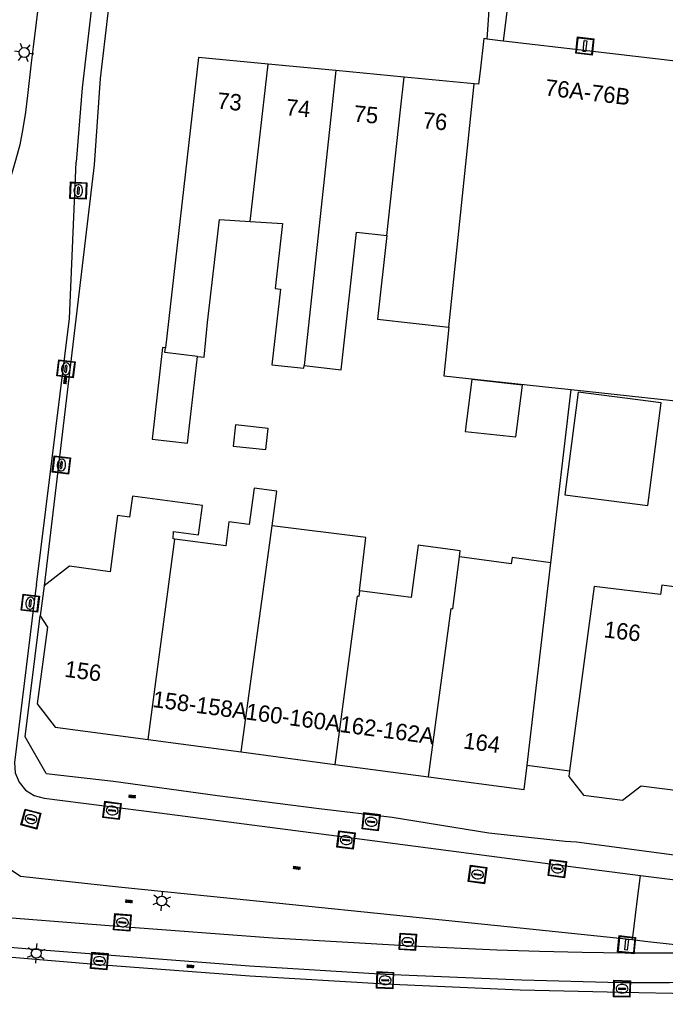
# Model space of a CAD drawing. Header units: metres. Extents: x 93870 to 95789, y 463036 to 464040.
# Tile 286 of 344: x 95289 to 95328, y 463316 to 463376. Entities that reach past the tile are written whole.
import ezdxf
from ezdxf.enums import TextEntityAlignment as Align

# ---------------------------------------------------------------- set-up
doc = ezdxf.new("R2010")
doc.units = ezdxf.units.M
doc.header["$LTSCALE"] = 25.4
for name, color, linetype in [('B_BEBOUWINGSGRENS_0', 1, 'Continuous'), ('B_TUSSENMUUR_0', 7, 'Continuous'), ('G_GRENS_ALGEMEEN_0', 7, 'Continuous'), ('Q_BRANDKRAAN_0', 5, 'Continuous'), ('Q_INSPECTIE_OF_RIOOLPUT_0', 253, 'Continuous'), ('Q_KOLK_0', 254, 'Continuous'), ('Q_LICHTMAST_0', 2, 'Continuous'), ('Q_VERKEERSBORDPAAL_0', 40, 'Continuous'), ('S_GBKN_SYMBOOL_OV_GROOT_0', 7, 'Continuous'), ('T_HEK_0', 57, 'Continuous'), ('V_WEGGRENS_0', 7, 'Continuous'), ('Z_GBKN_HUISNUMMER_0', 252, 'Continuous')]:
    doc.layers.add(name, color=color, linetype=linetype)
doc.layers.add('Q_PAAL_STEEN_0', color=7, linetype='Continuous', true_color=0xa97373)

# ---------------------------------------------------------------- blocks, each defined once
blk = doc.blocks.new('Q_LICHTMAST')
for points in [[(-0.26, 0.15), (-0.52, 0.3)], [(0, 0.3), (0, 0.6)], [(0.26, 0.15), (0.52, 0.3)], [(-0.26, -0.15), (-0.52, -0.3)], [(0, -0.3), (0, -0.6)], [(0.26, -0.15), (0.52, -0.3)]]:
    blk.add_lwpolyline(points)
blk.add_circle((0, 0), 0.3)
blk = doc.blocks.new('Q_VERKEERSBORDPAAL')
for points in [[(-0.5, 0.5), (0.5, 0.5), (0.5, -0.5), (-0.5, -0.5)], [(-0.08, 0.333), (0.071, 0.333), (0.071, -0.329), (-0.08, -0.329)]]:
    blk.add_lwpolyline(points, close=True)
blk.add_lwpolyline([(-0.442, 0.464), (0.438, 0.464, -0.414214), (0.459, 0.442), (0.459, -0.437, -0.414214), (0.438, -0.459), (-0.442, -0.459, -0.414214), (-0.463, -0.437), (-0.463, 0.442), (-0.463, 0.444), (-0.463, 0.446), (-0.463, 0.448), (-0.462, 0.45), (-0.461, 0.451), (-0.46, 0.453), (-0.459, 0.455), (-0.458, 0.456), (-0.457, 0.457), (-0.456, 0.459), (-0.454, 0.46), (-0.453, 0.461), (-0.451, 0.462), (-0.449, 0.462), (-0.447, 0.463), (-0.446, 0.463), (-0.444, 0.464), (-0.442, 0.464)], format="xyb")
blk = doc.blocks.new('Q_PAAL_STEEN')
for points in [[(-0.5, 0.5), (0.5, 0.5), (0.5, -0.5), (-0.5, -0.5)], [(-0.08, 0.333), (0.071, 0.333), (0.071, -0.329), (-0.08, -0.329)]]:
    blk.add_lwpolyline(points, close=True)
blk.add_lwpolyline([(-0.442, 0.464), (0.438, 0.464, -0.414214), (0.459, 0.442), (0.459, -0.437, -0.414214), (0.438, -0.459), (-0.442, -0.459, -0.414214), (-0.463, -0.437), (-0.463, 0.442), (-0.463, 0.444), (-0.463, 0.446), (-0.463, 0.448), (-0.462, 0.45), (-0.461, 0.451), (-0.46, 0.453), (-0.459, 0.455), (-0.458, 0.456), (-0.457, 0.457), (-0.456, 0.459), (-0.454, 0.46), (-0.453, 0.461), (-0.451, 0.462), (-0.449, 0.462), (-0.447, 0.463), (-0.446, 0.463), (-0.444, 0.464), (-0.442, 0.464)], format="xyb")
blk = doc.blocks.new('Q_KOLK')
blk.add_lwpolyline([(-0.5, 0.5), (0.5, 0.5), (0.5, -0.5), (-0.5, -0.5)], close=True)
for points in [[(-0.442, 0.464), (0.438, 0.464, -0.414214), (0.459, 0.442), (0.459, -0.437, -0.414214), (0.438, -0.459), (-0.442, -0.459, -0.414214), (-0.463, -0.437), (-0.463, 0.442, -0.414214), (-0.442, 0.464)], [(-0.345, 0.105, 0.380426), (-0.276, -0.18)], [(-0.008, 0.266, 0.240218), (-0.345, 0.105)], [(-0.194, 0.045, 0.853344), (-0.194, -0.032)], [(0.331, 0.111, 0.240191), (-0.008, 0.266)], [(0.185, -0.032, 0.849746), (0.185, 0.045)], [(0.267, -0.176, 0.380426), (0.331, 0.111)], [(-0.276, -0.18, 0.148452), (0.012, -0.257)], [(0.012, -0.257, 0.131742), (0.267, -0.176)]]:
    blk.add_lwpolyline(points, format="xyb")
for points in [[(-0.194, 0.045), (0.185, 0.045)], [(0.185, -0.032), (-0.194, -0.032)]]:
    blk.add_lwpolyline(points)
blk = doc.blocks.new('Q_INSPECTIE_OF_RIOOLPUT')
blk.add_lwpolyline([(-0.5, 0.5), (0.5, 0.5), (0.5, -0.5), (-0.5, -0.5)], close=True)
for points in [[(-0.442, 0.464), (0.438, 0.464, -0.414214), (0.459, 0.442), (0.459, -0.437, -0.414214), (0.438, -0.459), (-0.442, -0.459, -0.414214), (-0.463, -0.437), (-0.463, 0.442), (-0.463, 0.444), (-0.463, 0.446), (-0.463, 0.448), (-0.462, 0.45), (-0.461, 0.451), (-0.46, 0.453), (-0.459, 0.455), (-0.458, 0.456), (-0.457, 0.457), (-0.456, 0.459), (-0.454, 0.46), (-0.453, 0.461), (-0.451, 0.462), (-0.449, 0.462), (-0.447, 0.463), (-0.446, 0.463), (-0.444, 0.464), (-0.442, 0.464)], [(-0.345, 0.105, 0.380426), (-0.276, -0.18)], [(-0.008, 0.266, 0.240218), (-0.345, 0.105)], [(-0.194, 0.045, 0.853344), (-0.194, -0.032)], [(0.331, 0.111, 0.240191), (-0.008, 0.266)], [(0.185, -0.032, 0.849746), (0.185, 0.045)], [(0.267, -0.176, 0.380426), (0.331, 0.111)], [(-0.276, -0.18, 0.148452), (0.012, -0.257)], [(0.012, -0.257, 0.131742), (0.267, -0.176)]]:
    blk.add_lwpolyline(points, format="xyb")
for points in [[(-0.194, 0.045), (0.185, 0.045)], [(0.185, -0.032), (-0.194, -0.032)]]:
    blk.add_lwpolyline(points)
blk = doc.blocks.new('Q_BRANDKRAAN')
blk.add_lwpolyline([(-0.5, 0.5), (0.5, 0.5), (0.5, -0.5), (-0.5, -0.5)], close=True)
for points in [[(-0.442, 0.464), (0.438, 0.464, -0.414214), (0.459, 0.442), (0.459, -0.437, -0.414214), (0.438, -0.459), (-0.442, -0.459, -0.414214), (-0.463, -0.437), (-0.463, 0.442), (-0.463, 0.444), (-0.463, 0.446), (-0.463, 0.448), (-0.462, 0.45), (-0.461, 0.451), (-0.46, 0.453), (-0.459, 0.455), (-0.458, 0.456), (-0.457, 0.457), (-0.456, 0.459), (-0.454, 0.46), (-0.453, 0.461), (-0.451, 0.462), (-0.449, 0.462), (-0.447, 0.463), (-0.446, 0.463), (-0.444, 0.464), (-0.442, 0.464)], [(-0.345, 0.105, 0.380426), (-0.276, -0.18)], [(-0.008, 0.266, 0.240218), (-0.345, 0.105)], [(-0.194, 0.045, 0.853344), (-0.194, -0.032)], [(0.331, 0.111, 0.240191), (-0.008, 0.266)], [(0.185, -0.032, 0.849746), (0.185, 0.045)], [(0.267, -0.176, 0.380426), (0.331, 0.111)], [(-0.276, -0.18, 0.148452), (0.012, -0.257)], [(0.012, -0.257, 0.131742), (0.267, -0.176)]]:
    blk.add_lwpolyline(points, format="xyb")
for points in [[(-0.194, 0.045), (0.185, 0.045)], [(0.185, -0.032), (-0.194, -0.032)]]:
    blk.add_lwpolyline(points)
blk = doc.blocks.new('S_GBKN_SYMBOOL_OV_GROOT')
for points in [[(-0.21875, 0.0625), (0.21875, 0.0625)], [(-0.21875, 0), (0.21875, 0)], [(-0.1875, 0.0625), (-0.1875, 0)], [(-0.125, 0.09375), (-0.125, 0.0625)], [(-0.125, 0), (-0.125, -0.0625)], [(-0.0625, 0.0625), (-0.0625, 0)], [(0, 0.09375), (0, 0.0625)], [(0, 0), (0, -0.0625)], [(0.0625, 0.0625), (0.0625, 0)], [(0.125, 0.09375), (0.125, 0.0625)], [(0.125, 0), (0.125, -0.0625)], [(0.1875, 0.0625), (0.1875, 0)], [(-0.21875, -0.0625), (0.21875, -0.0625)], [(-0.1875, -0.0625), (-0.1875, -0.09375)], [(-0.0625, -0.0625), (-0.0625, -0.09375)], [(0.0625, -0.0625), (0.0625, -0.09375)], [(0.1875, -0.0625), (0.1875, -0.09375)]]:
    blk.add_lwpolyline(points)

msp = doc.modelspace()

# ---------------------------------------------------------------- linework, layer by layer
at = {"layer": 'B_BEBOUWINGSGRENS_0'}
for p, q in [((95308.073, 463372.621), (95303.951, 463373.014)), ((95312.234, 463372.224), (95308.073, 463372.621)), ((95316.501, 463371.817), (95312.234, 463372.224)), ((95319.465, 463353.446), (95316.361, 463353.777)), ((95322.423, 463353.17), (95330.816, 463352.261)), ((95327.91, 463352.35), (95322.85, 463353)), ((95301.956, 463351.016), (95301.815, 463349.724)), ((95319.744, 463330.26), (95321.186, 463342.595)), ((95290.28, 463341.2), (95290.03, 463339.37)), ((95296.632, 463331.824), (95302.287, 463331.071)), ((95302.287, 463331.071), (95308.002, 463330.31)), ((95308.002, 463330.31), (95313.732, 463329.547))]:
    msp.add_line(p, q, dxfattribs=at)
for points in [[(95317.312, 463374.539), (95317.098, 463374.569), (95316.871, 463372.582), (95316.78, 463371.79), (95316.501, 463371.817)], [(95318.305, 463374.407), (95318.112, 463374.429), (95317.312, 463374.539)], [(95330.362, 463373.005), (95323.564, 463373.795), (95318.305, 463374.407)], [(95303.951, 463373.014), (95299.7, 463373.42), (95297.68, 463355.72)], [(95299.63, 463355.19), (95300.042, 463355.149), (95300.25, 463357.25), (95300.97, 463363.54), (95302.855, 463363.418)], [(95302.855, 463363.418), (95304.82, 463363.29), (95304.37, 463359.34), (95304.69, 463359.3), (95304.164, 463354.686), (95306.11, 463354.465), (95306.13, 463354.64)], [(95306.13, 463354.64), (95308.39, 463354.38), (95309.34, 463362.77), (95311.185, 463362.561)], [(95311.185, 463362.561), (95310.608, 463357.462), (95314.959, 463356.97)], [(95314.959, 463356.97), (95314.65, 463354), (95321.238, 463353.297), (95322.423, 463353.17)], [(95297.68, 463355.72), (95297.5, 463355.74), (95296.87, 463350.15), (95299.03, 463349.9), (95299.63, 463355.19)], [(95316.361, 463353.777), (95315.953, 463350.616), (95319.058, 463350.285), (95319.465, 463353.446)], [(95322.85, 463353), (95322.04, 463346.75), (95327.1, 463346.09), (95327.91, 463352.35)], [(95301.815, 463349.724), (95303.803, 463349.507), (95303.944, 463350.799), (95301.956, 463351.016)], [(95304.181, 463344.849), (95304.468, 463346.968), (95303.082, 463347.155), (95302.782, 463344.933), (95301.552, 463345.099), (95301.36, 463343.64), (95298.259, 463344.055)], [(95298.259, 463344.055), (95298.15, 463344.07), (95298.161, 463344.51), (95299.692, 463344.299), (95299.938, 463346.089), (95295.66, 463346.67), (95295.48, 463345.38), (95294.76, 463345.48), (95294.3, 463342.06), (95291.83, 463342.39), (95290.28, 463341.2)], [(95309.512, 463340.896), (95309.91, 463344.147), (95304.181, 463344.849)], [(95315.62, 463342.977), (95315.65, 463343.34), (95313.1, 463343.68), (95312.67, 463340.48), (95309.512, 463340.896)], [(95321.186, 463342.595), (95319.84, 463342.78), (95318.82, 463342.92), (95318.77, 463342.55), (95315.62, 463342.977)], [(95331.03, 463337.48), (95331.46, 463340.78), (95327.96, 463341.24), (95327.885, 463340.661), (95323.828, 463341.156), (95323.49, 463338.59), (95322.335, 463329.915)], [(95290.03, 463339.37), (95290.49, 463338.67), (95289.86, 463334.01), (95290.95, 463332.58), (95296.632, 463331.824)], [(95322.335, 463329.915), (95322.29, 463329.58), (95323.17, 463328.44), (95325.56, 463328.13), (95326.7, 463329.01), (95329.1, 463328.69), (95330.29, 463337.58), (95331.03, 463337.48)], [(95313.732, 463329.547), (95319.57, 463328.77), (95319.744, 463330.26)]]:
    msp.add_lwpolyline(points, dxfattribs=at)
at = {"layer": 'B_TUSSENMUUR_0'}
for p, q in [((95302.855, 463363.418), (95303.951, 463373.014)), ((95308.073, 463372.621), (95306.13, 463354.64)), ((95314.959, 463356.97), (95316.501, 463371.817)), ((95302.287, 463331.071), (95304.181, 463344.849)), ((95296.632, 463331.824), (95298.259, 463344.055))]:
    msp.add_line(p, q, dxfattribs=at)
for points in [[(95311.185, 463362.561), (95312.016, 463370.22), (95312.234, 463372.224)], [(95299.63, 463355.19), (95297.647, 463355.432), (95297.68, 463355.72)], [(95313.732, 463329.547), (95315.097, 463339.807), (95315.206, 463339.792), (95315.62, 463342.977)], [(95309.512, 463340.896), (95309.467, 463340.556), (95309.367, 463340.569), (95308.002, 463330.31)]]:
    msp.add_lwpolyline(points, dxfattribs=at)
at = {"layer": 'G_GRENS_ALGEMEEN_0'}
msp.add_line((95321.186, 463342.595), (95322.423, 463353.17), dxfattribs=at)
at = {"layer": 'T_HEK_0'}
msp.add_line((95319.744, 463330.26), (95322.335, 463329.915), dxfattribs=at)
msp.add_lwpolyline([(95290.401, 463329.746), (95289.127, 463331.991), (95290.03, 463339.37)], dxfattribs=at)
at = {"layer": 'V_WEGGRENS_0'}
msp.add_line((95293.329, 463366.871), (95290.28, 463341.2), dxfattribs=at)
for points in [[(95290.296, 463379.597), (95289.964, 463377.06), (95289.609, 463374.073), (95289.478, 463373.083), (95289.26, 463371.091), (95289.131, 463370.09), (95288.982, 463369.093), (95288.789, 463368.102), (95288.528, 463367.127), (95288.238, 463366.168), (95287.915, 463365.217), (95287.227, 463363.328), (95286.464, 463361.476), (95285.749, 463359.613), (95285.377, 463358.663), (95285.049, 463357.636)], [(95317.312, 463374.539), (95317.493, 463377.229), (95317.488, 463377.394), (95313.782, 463377.737), (95312.781, 463377.87), (95312.804, 463377.756), (95309.954, 463378.056), (95307.477, 463378.296), (95303.372, 463378.759), (95300.281, 463379.061), (95297.002, 463379.384), (95294.618, 463379.638), (95294.169, 463376.13), (95293.693, 463372.144), (95293.329, 463366.871)], [(95293.498, 463379.265), (95292.591, 463371.569), (95292.228, 463367.044)], [(95318.305, 463374.407), (95318.734, 463377.879), (95318.734, 463377.969), (95318.734, 463378.079), (95318.717, 463378.187), (95318.684, 463378.291), (95318.635, 463378.389), (95318.571, 463378.479)], [(95289.803, 463341.259), (95291.82, 463357.5), (95292.228, 463367.044)], [(95289.803, 463341.259), (95289.777, 463341.05), (95288.471, 463330.42), (95288.515, 463329.801), (95288.746, 463329.225), (95289.143, 463328.747), (95289.668, 463328.415), (95290.269, 463328.26), (95297.312, 463327.348), (95309.209, 463325.812), (95321.145, 463324.242), (95326.658, 463323.535)], [(95290.401, 463329.746), (95294.499, 463329.295), (95300.846, 463328.421), (95307.062, 463327.615), (95311.509, 463327.09), (95317.414, 463326.142), (95322.054, 463325.623), (95322.756, 463325.596), (95329.021, 463324.746), (95332.931, 463324.233), (95333.66, 463328.05)], [(95326.172, 463319.603), (95319.316, 463320.324), (95312.382, 463321.03), (95304.44, 463321.84), (95294.807, 463322.83), (95288.829, 463323.464), (95287.84, 463324.135)], [(95326.172, 463319.603), (95326.461, 463321.945), (95326.658, 463323.535)], [(95326.658, 463323.535), (95328.453, 463323.305), (95331.158, 463322.957)], [(95284.117, 463322.008), (95284.538, 463321.547), (95285.088, 463321.253), (95285.704, 463321.158), (95295.02, 463320.43), (95304.237, 463319.741), (95312.689, 463319.24), (95315.291, 463319.115), (95317.895, 463319.01), (95320.499, 463318.924), (95323.103, 463318.857), (95325.708, 463318.81), (95330.303, 463318.828), (95330.638, 463318.842)], [(95266.414, 463320.57), (95266.454, 463320.766), (95266.549, 463320.889), (95267.222, 463320.867), (95268.458, 463320.791), (95269.46, 463320.741), (95271.459, 463320.618), (95273.456, 463320.447), (95275.463, 463320.256), (95277.455, 463320.083), (95280.447, 463319.806), (95283.441, 463319.56), (95290.404, 463318.982), (95302.812, 463318.03), (95311.077, 463317.515), (95319.415, 463317.174), (95325.426, 463317.014), (95328.433, 463317.013), (95330.53, 463317.071)], [(95366.053, 463315.302), (95365.948, 463315.153), (95365.777, 463315.091), (95360.748, 463315.373), (95356.273, 463315.586), (95348.268, 463315.911), (95340.253, 463316.136), (95333.777, 463316.241), (95325.528, 463316.391), (95319.312, 463316.538), (95311.062, 463316.91), (95302.825, 463317.386), (95293.635, 463318.091), (95283.456, 463318.941), (95281.468, 463319.101), (95278.48, 463319.371), (95275.469, 463319.632), (95272.499, 463319.922), (95267.527, 463320.447), (95266.536, 463320.556), (95266.414, 463320.57)], [(95330.635, 463319.129), (95330.605, 463319.148), (95329.848, 463319.208), (95328.598, 463319.335), (95326.922, 463319.513), (95326.172, 463319.603)]]:
    msp.add_lwpolyline(points, dxfattribs=at)

# ---------------------------------------------------------------- block references
at = {"layer": 'Q_BRANDKRAAN_0', "rotation": 173.2669904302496}
msp.add_blockref('Q_BRANDKRAAN', (95310.224, 463326.817), dxfattribs=at)
at = {"layer": 'Q_INSPECTIE_OF_RIOOLPUT_0'}
for p, rotation in [((95289.47, 463326.979), 165.5383560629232), ((95316.714, 463323.597), 172.5066258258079)]:
    msp.add_blockref('Q_INSPECTIE_OF_RIOOLPUT', p, dxfattribs=dict(at, rotation=rotation))
at = {"layer": 'Q_KOLK_0'}
for p, rotation in [((95292.364, 463365.305), 87.55213188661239), ((95291.61, 463354.432), 82.92057882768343), ((95291.331, 463348.57), 83.22658828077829), ((95289.433, 463340.141), 82.99575145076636), ((95294.42, 463327.502), 172.6218095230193), ((95308.695, 463325.698), 172.6433419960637), ((95321.582, 463323.957), 172.6921430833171), ((95295.048, 463320.675), 175.7249099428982), ((95312.457, 463319.483), 176.6077098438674), ((95293.647, 463318.328), 175.2265759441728), ((95311.077, 463317.151), 177.4182300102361), ((95325.526, 463316.632), 178.6452847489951)]:
    msp.add_blockref('Q_KOLK', p, dxfattribs=dict(at, rotation=rotation))
at = {"layer": 'Q_LICHTMAST_0'}
for p, rotation in [((95289.06, 463373.721), 82.46222775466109), ((95297.453, 463321.981), 174.1322147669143), ((95289.793, 463318.789), 175.2547454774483)]:
    msp.add_blockref('Q_LICHTMAST', p, dxfattribs=dict(at, rotation=rotation))
at = {"layer": 'Q_PAAL_STEEN_0', "rotation": 173.3622357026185}
msp.add_blockref('Q_PAAL_STEEN', (95323.262, 463374.114), dxfattribs=at)
at = {"layer": 'Q_VERKEERSBORDPAAL_0', "rotation": 173.9966494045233}
msp.add_blockref('Q_VERKEERSBORDPAAL', (95325.808, 463319.317), dxfattribs=at)
at = {"layer": 'S_GBKN_SYMBOOL_OV_GROOT_0'}
for p, rotation in [((95291.566, 463353.741), 83.22658828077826), ((95295.651, 463328.351), 172.1595169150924), ((95305.689, 463323.99), 172.6433419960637), ((95295.451, 463321.955), 174.1322147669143), ((95299.203, 463317.99), 175.6125944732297)]:
    msp.add_blockref('S_GBKN_SYMBOOL_OV_GROOT', p, dxfattribs=dict(at, rotation=rotation))

# ---------------------------------------------------------------- texts
at = {"layer": 'Z_GBKN_HUISNUMMER_0', "linetype": 'Continuous'}
for s, rotation, p in [('76A-76B', 353.3, (95323.437, 463371.304)), ('73', 354.6, (95301.588, 463370.728)), ('74', 354.6, (95305.775, 463370.329)), ('75', 354.6, (95309.916, 463369.934)), ('76', 354.6, (95314.13, 463369.532)), ('166', 353.1, (95325.554, 463338.427)), ('156', 352.3, (95292.652, 463336.005)), ('158-158A', 352.4, (95299.789, 463333.926)), ('160-160A', 352.4, (95305.474, 463333.169)), ('162-162A', 352.4, (95311.197, 463332.407)), ('164', 352.4, (95316.981, 463331.637))]:
    msp.add_text(s, height=1, rotation=rotation, dxfattribs=at).set_placement(p, align=Align.MIDDLE)

doc.saveas('drawing.dxf')
